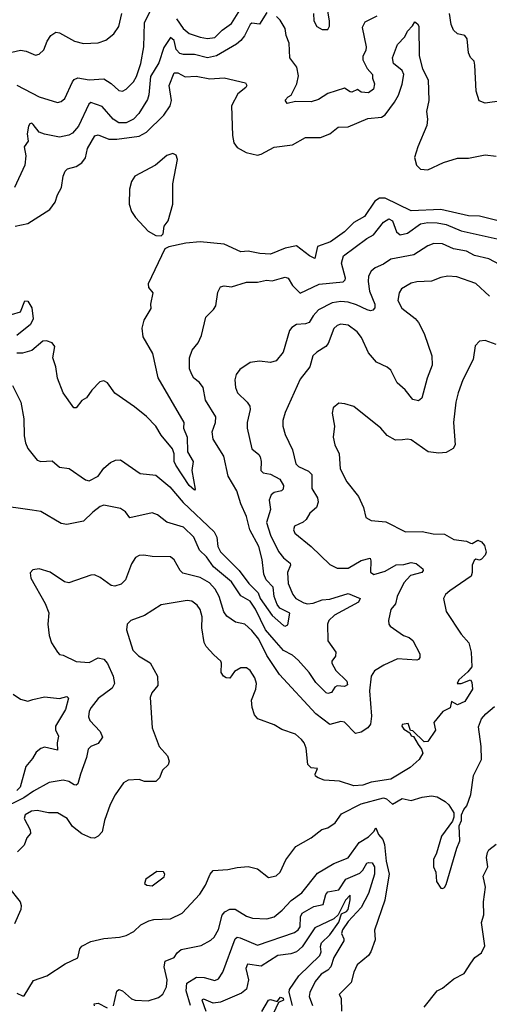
# Model space of a CAD drawing. Extents: x 1552033 to 1694788, y 811965 to 917215.
# Tile 444 of 632: x 1659850 to 1662388, y 864752 to 870071. Entities that reach past the tile are written whole.
import ezdxf

# ---------------------------------------------------------------- set-up
doc = ezdxf.new("R2010")
doc.units = 0

msp = doc.modelspace()

# ---------------------------------------------------------------- linework, layer by layer
at = {"layer": '0CON20XD'}
for points in [[(1660697.7, 870075), (1660733.1, 870023.1), (1660765, 869997.2), (1660825, 869977.5), (1660865, 869968.9), (1660905, 869974.1), (1660943.8, 870015), (1660995, 870051.2), (1661065.8, 870165)], [(1659785, 869891.1), (1659855, 869906.7), (1659885, 869901.1), (1659935, 869880), (1659955, 869884), (1659981.1, 869908.9), (1659998.5, 869955), (1660018.1, 869985), (1660045, 870003.1), (1660065, 869999.4), (1660146.2, 869955), (1660195, 869942.7), (1660273.4, 869946.6), (1660315, 869960), (1660358.6, 869995), (1660385, 870034), (1660402, 870105)], [(1661185, 870109.6), (1661145, 870046.7), (1661105, 870051.8), (1661095, 870045.4), (1661064.3, 869984.3), (1661045, 869957.9), (1661020.8, 869939.2), (1660913.8, 869876.2), (1660865, 869864.7), (1660793.9, 869883.9), (1660735, 869883.6), (1660715, 869889.2), (1660695, 869910.4), (1660685, 869958.8), (1660665, 869975.4), (1660628.4, 869921.6), (1660601.6, 869838.4), (1660557.6, 869765), (1660548.4, 869665), (1660540.4, 869639.6), (1660494.6, 869565), (1660465, 869534), (1660425, 869514.3), (1660385, 869514.7), (1660354.5, 869534.5), (1660295, 869601.5), (1660235, 869623.1), (1660223.5, 869615), (1660168.4, 869495), (1660135, 869458.8), (1660115, 869447.9), (1660065, 869437.1), (1659983.5, 869453.5), (1659955, 869462.8), (1659923.8, 869505), (1659915, 869512.2), (1659905, 869509.1), (1659897, 869495), (1659890.8, 869455), (1659896.4, 869415), (1659874.5, 869385), (1659882.7, 869335), (1659877.3, 869285), (1659822.5, 869165)], [(1659835, 869718.1), (1659955, 869654.6), (1660055, 869623.1), (1660075, 869629.4), (1660094.6, 869645.4), (1660134.6, 869735.4), (1660145, 869748.6), (1660163.7, 869756.3), (1660225, 869745.9), (1660305, 869752.2), (1660345, 869727.1), (1660385, 869689.4), (1660405, 869684.3), (1660425, 869695.6), (1660465, 869735.7), (1660481.1, 869765), (1660504.6, 869835), (1660520, 869925), (1660525.3, 870055), (1660559.5, 870125)], [(1661438.1, 870105), (1661439.2, 870065), (1661455, 870034), (1661485, 870018), (1661515, 870017.5), (1661524, 870036), (1661524.4, 870065), (1661511.1, 870138.9)], [(1662455, 869632.5), (1662365, 869620), (1662333.2, 869633.2), (1662315.8, 869685.8), (1662310, 869825), (1662305, 869847.5), (1662285, 869867.5), (1662275, 869892.5), (1662268.2, 869968.2), (1662256, 869986), (1662215, 869995.4), (1662193.8, 870015), (1662182.2, 870045), (1662172.5, 870105)], [(1659825, 868955.6), (1659895, 868970), (1660013.1, 869045), (1660041.5, 869085), (1660054.4, 869125), (1660076.2, 869163.8), (1660084.6, 869225), (1660095, 869252), (1660108.8, 869265), (1660155, 869277.9), (1660185, 869298.2), (1660204.8, 869325.2), (1660217.3, 869375), (1660256.9, 869443.1), (1660275, 869448.2), (1660331.2, 869425), (1660375.2, 869425.2), (1660495, 869442.4), (1660535, 869463.8), (1660628.4, 869555), (1660663.1, 869605), (1660670.5, 869635), (1660657.7, 869715), (1660685, 869784.2), (1660705, 869783.5), (1660745, 869762.5), (1660803.3, 869766.7), (1660877.8, 869752.2), (1660955, 869756.2), (1661070.6, 869730.6), (1661076.8, 869715), (1661072.7, 869705), (1661028.9, 869671.1), (1660995.3, 869605), (1660999.2, 869445), (1661008, 869405), (1661025, 869381.4), (1661073.9, 869353.9), (1661135, 869340), (1661155, 869344.2), (1661225, 869382), (1661325, 869394.3), (1661395, 869434.2), (1661475, 869435.2), (1661525, 869454.7), (1661570.2, 869489.8), (1661625, 869491.8), (1661731.9, 869538.1), (1661805.1, 869544.8), (1661825, 869557.1), (1661875.2, 869625), (1661897.2, 869662.8), (1661916.9, 869723.1), (1661925.2, 869775.2), (1661917.1, 869797.1), (1661869.4, 869835), (1661864.8, 869865.2), (1661892.1, 869937.9), (1661931.1, 869978.9), (1661945, 870009.2), (1661972.8, 870037.2), (1661985, 870060), (1661999.5, 870049.5), (1662005.9, 870035.9), (1662009.4, 869875), (1662026, 869805), (1662056.8, 869746.8), (1662060, 869635), (1662048.9, 869575), (1662053.6, 869533.6), (1662049.8, 869500.2), (1662001.4, 869385), (1661983.7, 869326.3), (1661994.4, 869285), (1662015, 869264.4), (1662055, 869260), (1662140.1, 869299.9), (1662215, 869323.6), (1662275, 869322.7), (1662365, 869341.2), (1662425.4, 869334.6)], [(1661780, 870090), (1661715, 870058.6), (1661701.2, 870028.8), (1661722.1, 869925), (1661720, 869905), (1661705, 869873.3), (1661704.6, 869855), (1661728.2, 869808.2), (1661756.2, 869775), (1661756.2, 869755), (1661767.5, 869725), (1661762, 869695), (1661735, 869676), (1661695, 869680), (1661675, 869693.3), (1661645, 869680), (1661635, 869681.2), (1661605, 869701.2), (1661515, 869672.2), (1661465, 869640.6), (1661425, 869627.1), (1661341.2, 869628.8), (1661295, 869617.5), (1661284.1, 869635.9), (1661300, 869655), (1661317, 869663), (1661347.5, 869725), (1661357, 869767), (1661346.9, 869815), (1661310.6, 869865), (1661306.8, 869945), (1661290, 869985), (1661283.6, 870023.6), (1661257.7, 870067.7), (1661238.3, 870088.3)], [(1660615, 868903.8), (1660625.8, 868914.2), (1660630, 868955), (1660651.5, 868985), (1660677.4, 869075), (1660678.3, 869185), (1660702.9, 869315), (1660695, 869340), (1660678.1, 869348.1), (1660645, 869337.1), (1660584.2, 869285.8), (1660472.2, 869225), (1660453.5, 869196.5), (1660443.5, 869155), (1660441.1, 869075), (1660454.6, 869035), (1660475, 869001.9), (1660545, 868928), (1660585.9, 868905.9), (1660615, 868903.8)], [(1662465, 868978), (1662335, 869008.8), (1662275, 869012), (1662125, 869046.6), (1661965, 869038.3), (1661825, 869106.5), (1661795, 869107.5), (1661769.6, 869090.4), (1661713, 869007), (1661656, 868975), (1661605.4, 868925), (1661529, 868871), (1661458.5, 868845), (1661445, 868780.6), (1661415.6, 868795), (1661345, 868848.9), (1661285, 868837.4), (1661205, 868804.2), (1661148, 868808), (1661085, 868821.5), (1661045, 868816.9), (1660955, 868858.1), (1660825, 868870.9), (1660747, 868863), (1660655.9, 868844.1), (1660635, 868833.3), (1660543.8, 868645), (1660546.2, 868625), (1660568.8, 868595), (1660556.9, 868535), (1660558.6, 868511.4), (1660521.5, 868448.5), (1660509.2, 868405), (1660515, 868358), (1660567.9, 868267.9), (1660596.2, 868136.2), (1660736.2, 867895), (1660734.3, 867864.3), (1660755.3, 867815), (1660756.3, 867736.3), (1660787.5, 867685), (1660780, 867635), (1660797.5, 867535), (1660795, 867530), (1660765, 867554), (1660693.2, 867665), (1660684.7, 867685), (1660684.5, 867725), (1660675, 867752.5), (1660615, 867826.2), (1660585.2, 867875.2), (1660535, 867926.9), (1660469.9, 867979.9), (1660363.8, 868053.8), (1660325, 868110), (1660305, 868120), (1660282.5, 868115), (1660239.7, 868070.3), (1660211.2, 868028.8), (1660185, 868013.3), (1660156.1, 867973.9), (1660143.3, 867975), (1660084.4, 868055), (1660053.5, 868135), (1660045.6, 868195.6), (1660029.2, 868245), (1660040.6, 868305), (1660026, 868325), (1659995, 868335.6), (1659975, 868334.4), (1659916.4, 868283.6), (1659865, 868269.2), (1659835, 868269.1)], [(1661264.6, 868675.4), (1661285, 868680.8), (1661301.2, 868675), (1661324.6, 868634.6), (1661365, 868594.4), (1661468.1, 868641.9), (1661598, 868655), (1661609.4, 868665), (1661610.9, 868675), (1661589.6, 868755), (1661599.6, 868795), (1661725, 868889.1), (1661761.7, 868908.3), (1661815, 868977.8), (1661845, 868994.5), (1661865, 868984.3), (1661885.5, 868925), (1661905, 868908.8), (1661945, 868918.2), (1662015, 868968.1), (1662055, 868976), (1662105, 868973.5), (1662155, 868964.8), (1662235, 868929.8), (1662495, 868872)], [(1662585, 868672.2), (1662385, 868778.7), (1662307.6, 868797.6), (1662265, 868820.9), (1662193.2, 868833.2), (1662135, 868860), (1662088.3, 868861.7), (1662055, 868849.5), (1661979.4, 868800.6), (1661855, 868776.8), (1661815, 868750), (1661770.2, 868729.8), (1661748.3, 868711.7), (1661734.1, 868685.9), (1661732.4, 868657.6), (1661739.4, 868605), (1661769.5, 868535), (1661768.6, 868515), (1661758.3, 868501.7), (1661745, 868498.1), (1661726.9, 868503.1), (1661670.8, 868530.8), (1661625, 868545.3), (1661585, 868547.9), (1661538.5, 868541.5), (1661465, 868503.8), (1661435, 868471.8), (1661413.3, 868435), (1661395, 868427.3), (1661345, 868424.5), (1661320.9, 868409.1), (1661307.8, 868392.2)], [(1662388, 868578), (1662315, 868646.5), (1662211.2, 868681.2), (1662163.9, 868686.1), (1662125, 868678.8), (1662075, 868658.9), (1661995, 868655.5), (1661965, 868647.5), (1661913, 868617), (1661900.4, 868595), (1661893.6, 868555), (1661915, 868512.9), (1661986.7, 868456.7), (1662004.3, 868435), (1662035, 868376.7), (1662077.5, 868255), (1662079.5, 868205), (1662052.1, 868135), (1662023, 868027), (1662005, 868012.5), (1661975, 868020), (1661932.2, 868072.2), (1661889.6, 868109.6), (1661855, 868177.5), (1661835, 868194.2), (1661778.3, 868221.7), (1661735, 868272), (1661696.2, 868355), (1661674.4, 868385), (1661625, 868421.2), (1661585, 868427.1), (1661565, 868419.1), (1661548, 868402), (1661517.3, 868322.7), (1661505, 868305.7), (1661455, 868275.5), (1661434.3, 868255), (1661418.1, 868195), (1661365, 868130), (1661285, 867948.8), (1661272.7, 867905), (1661271.5, 867875), (1661285, 867830), (1661325, 867748), (1661342.4, 867672.4), (1661357, 867657), (1661411.3, 867631.3), (1661428.2, 867615), (1661428, 867538), (1661458.7, 867488.7), (1661463.1, 867465), (1661453.4, 867436.6), (1661418.1, 867405), (1661398.8, 867371.2), (1661382.5, 867357.5), (1661334.4, 867335), (1661329.4, 867315), (1661337.1, 867297.1), (1661425.7, 867225), (1661525, 867128.8), (1661565, 867108), (1661625, 867108.1), (1661695, 867149.7), (1661743, 867163), (1661747.9, 867147.9), (1661746.2, 867086.2), (1661763.6, 867073.6), (1661825, 867091.6), (1661885, 867126), (1661925, 867128.1), (1661965, 867139.6), (1661992.6, 867132.6), (1662029.2, 867105), (1662030.8, 867095), (1662022.5, 867085), (1661962.1, 867067.9), (1661925, 867028.1), (1661889.2, 866955), (1661880.8, 866915), (1661856, 866885), (1661842.2, 866825), (1661844.4, 866805), (1661852.5, 866795), (1661923.8, 866743.8), (1661955, 866733.1), (1661975, 866717.5), (1662011.4, 866645), (1662012, 866625), (1662005.6, 866614.4), (1661995, 866611.9), (1661892.1, 866617.9), (1661817.5, 866585), (1661767.3, 866552.7), (1661749.6, 866525), (1661740.8, 866445), (1661751.8, 866308.2), (1661744.8, 866265), (1661730.8, 866245), (1661695, 866222.7), (1661665.4, 866215.4), (1661605, 866275.4), (1661585, 866278.9), (1661525, 866262.7), (1661450.8, 866320.8), (1661254.2, 866534.2), (1661186.3, 866636.3), (1661141.9, 866725), (1661105, 866770.7), (1661066.9, 866805), (1661016.3, 866816.3), (1660968.9, 866848.9), (1660952.7, 866872.7), (1660927.8, 866955), (1660906.9, 866995), (1660875, 867028.1), (1660825, 867058.1), (1660731.4, 867081.4), (1660717.9, 867095), (1660685, 867154), (1660665, 867169.2), (1660565, 867170.4), (1660520.9, 867179.1), (1660495, 867177.1), (1660475, 867165.8), (1660455, 867131.2), (1660422.5, 867045), (1660398.3, 867021.7), (1660365, 867011.2), (1660345, 867014), (1660285, 867058), (1660255, 867072), (1660235, 867070.8), (1660115, 867028.8), (1660092.5, 867035), (1660015, 867085.8), (1659955, 867103.8), (1659921.7, 867098.3), (1659906.7, 867083.3), (1659910, 867055), (1659987.9, 866917.9), (1660007.4, 866867.4), (1660001.4, 866805), (1660008.6, 866745), (1660022, 866705), (1660053.9, 866653.9), (1660065, 866642.5), (1660085, 866638.8), (1660155, 866604), (1660225, 866598), (1660273.6, 866623.6), (1660305, 866616), (1660325, 866594), (1660355.5, 866525), (1660361.9, 866485), (1660350.5, 866459.5), (1660275, 866403.5), (1660235.5, 866355), (1660226.2, 866335), (1660222.7, 866305), (1660228.5, 866285), (1660284.5, 866225), (1660297.1, 866195), (1660275, 866161.4), (1660235, 866144.5), (1660219.8, 866130.2), (1660211.8, 866085), (1660177.9, 865995), (1660165, 865942.5), (1660155, 865935.5), (1660145, 865937.1), (1660115, 865955.5), (1660085, 865963.5), (1660009.2, 865950.8), (1659925, 865904.2), (1659872.7, 865867.3), (1659744.4, 865805)], [(1659812, 868095), (1659855.6, 868005), (1659872.2, 867915), (1659873.7, 867823.7), (1659881.1, 867785), (1659894.4, 867755), (1659945, 867691.4), (1659965, 867684.3), (1660025, 867688.6), (1660065, 867654.3), (1660117.2, 867647.2), (1660205, 867585.5), (1660225, 867579.6), (1660275, 867604.6), (1660305, 867647.8), (1660340.5, 867679.5), (1660368.5, 867691.5), (1660395, 867693.3), (1660500.2, 867620.2), (1660585, 867611.2), (1660661.7, 867548.3), (1660733.2, 867463.2), (1660900.5, 867305), (1660914.4, 867275), (1660921.4, 867225), (1660935.7, 867195.7), (1661036.3, 867096.3), (1661087.6, 867025), (1661138.1, 866975), (1661149.5, 866945), (1661215, 866852.9), (1661275, 866798.5), (1661285, 866795.6), (1661298.5, 866801.5), (1661310, 866865), (1661255, 866892.1), (1661241.4, 866911.4), (1661225.2, 866955), (1661219.3, 867005), (1661182.5, 867045), (1661169.1, 867075), (1661161, 867155), (1661142.8, 867225), (1661093.3, 867315), (1661075, 867388), (1661045.3, 867455.2), (1661023.3, 867525), (1660976.2, 867605), (1660953, 867713), (1660896.2, 867805), (1660890.4, 867845), (1660908.5, 867895), (1660909.6, 867925), (1660853.5, 868015), (1660841.9, 868085), (1660821.4, 868111.4), (1660791.4, 868135), (1660779.4, 868155), (1660767.5, 868185), (1660767.8, 868245), (1660782.5, 868285), (1660814, 868325), (1660832.5, 868365), (1660855.8, 868464.2), (1660898, 868505), (1660910.6, 868525), (1660920.9, 868599.1), (1660935, 868628.8), (1660955, 868634), (1660995, 868628), (1661075, 868654), (1661135, 868653.3), (1661184.2, 868664.2), (1661215, 868660.6), (1661264.6, 868675.4)], [(1659805, 868478.8), (1659855, 868492.5), (1659878.3, 868551.7), (1659895, 868550), (1659916.2, 868515), (1659922.5, 868455), (1659908, 868425), (1659835, 868364.5)], [(1661307.8, 868392.2), (1661274, 868275), (1661235, 868228.8), (1661205, 868220), (1661145, 868226.7), (1661095, 868220), (1661038.9, 868181.1), (1661020, 868155), (1661012.5, 868125), (1661015.6, 868085), (1661027.1, 868055), (1661079.2, 868005), (1661093.6, 867983.6), (1661095.6, 867965), (1661079.4, 867895), (1661079.2, 867865), (1661105, 867753.3), (1661142.7, 867722.7), (1661149.5, 867709.5), (1661155.6, 867684.4), (1661153.3, 867635), (1661165, 867623.8), (1661205, 867615.8), (1661255, 867588.8), (1661276, 867555), (1661274.5, 867535), (1661265, 867525.5), (1661225, 867517.5), (1661209.5, 867505), (1661197.8, 867475), (1661204.6, 867425), (1661184.1, 867355), (1661205.8, 867285.8), (1661248.4, 867198.4), (1661274.8, 867164.8), (1661310.9, 867135), (1661313.1, 867125), (1661297.3, 867085), (1661300, 867025), (1661326, 866965), (1661342.7, 866945), (1661385, 866920.2), (1661405, 866915.7), (1661435, 866919.6), (1661485, 866937.5), (1661525, 866940.3), (1661625, 866971.1), (1661690, 866945), (1661681.1, 866925), (1661550.9, 866855), (1661520.6, 866825), (1661512.9, 866805), (1661515.7, 866715), (1661559.1, 866655), (1661557.3, 866632.7), (1661537.5, 866605), (1661537.1, 866595), (1661559.1, 866555), (1661618, 866498), (1661622.1, 866477.9), (1661605, 866468.9), (1661565, 866471.9), (1661552.8, 866465), (1661535, 866435.7), (1661515, 866431.2), (1661505.5, 866435.5), (1661449.6, 866489.6), (1661413.4, 866545), (1661355, 866612), (1661325, 866638.2), (1661275, 866663.8), (1661225, 866720.7), (1661178.3, 866775), (1661125, 866885.9), (1661095, 866930), (1661045, 866958.8), (1660994.7, 867035), (1660897.4, 867115), (1660858.7, 867168.7), (1660820.8, 867205), (1660791.8, 867275), (1660735, 867329.3), (1660645, 867357.5), (1660595.4, 867395.4), (1660565, 867407.1), (1660445, 867379.2), (1660421.9, 867411.9), (1660395, 867430.8), (1660305, 867448.1), (1660285, 867441.9), (1660245, 867411.1), (1660195, 867361.9), (1660105, 867344.4), (1660075, 867349.4), (1659965, 867414.2), (1659917.7, 867422.3), (1659725, 867448.8)], [(1662425, 868315.8), (1662365, 868338), (1662335, 868333.8), (1662311.2, 868308.8), (1662300.8, 868235), (1662243.7, 868126.3), (1662218.5, 868055), (1662206.9, 868005), (1662194.5, 867895), (1662202.5, 867775), (1662192.5, 867755), (1662155, 867732.2), (1662115, 867729.4), (1662057, 867737), (1661965, 867801.4), (1661945, 867805.6), (1661918.7, 867801.3), (1661880.3, 867800.3), (1661835.6, 867825.6), (1661801.2, 867865), (1661655, 867981.2), (1661606.1, 867996.1), (1661575, 867998.8), (1661544, 867975), (1661538, 867945), (1661550.8, 867875), (1661544.2, 867815), (1661553.1, 867775), (1661576.7, 867725), (1661582.1, 867645), (1661618.5, 867575), (1661681.5, 867495), (1661706.9, 867435), (1661721.2, 867381.2), (1661750, 867365), (1661828.5, 867358.5), (1661934.4, 867304.4), (1662025.5, 867305.5), (1662085, 867292.9), (1662145, 867291.5), (1662195, 867262.7), (1662264.6, 867254.6), (1662285, 867242.5), (1662295, 867241.2), (1662325, 867258.6), (1662345, 867250.8), (1662361.1, 867231.1)], [(1662361.1, 867231.1), (1662370, 867195), (1662365, 867177.5), (1662345, 867156), (1662335, 867152), (1662315, 867156.7), (1662305, 867150), (1662294.3, 867125), (1662295.6, 867085), (1662289.2, 867065), (1662175, 866986), (1662150.8, 866965), (1662140, 866945), (1662155, 866873.8), (1662235, 866752), (1662277.5, 866705), (1662290, 866655), (1662292.7, 866575), (1662272.1, 866547.9), (1662222.9, 866505), (1662213.3, 866485), (1662235, 866484.4), (1662285.6, 866505.6), (1662292.5, 866492.5), (1662295.8, 866454.2), (1662255, 866387.5), (1662215, 866370), (1662183, 866387), (1662176.4, 866353.6), (1662136.1, 866333.9), (1662087.5, 866275), (1662097.5, 866232.5), (1662055, 866172.5), (1662035, 866170), (1661975, 866230), (1661961.7, 866231.7), (1661948.3, 866268.3), (1661917, 866263), (1661914.2, 866255), (1661925, 866237.5), (1661958.3, 866218.3), (1661965, 866202.5), (1661978.3, 866198.3), (1662003.3, 866155), (1662020.7, 866130.7), (1662028, 866108), (1662009.4, 866075), (1661959.4, 866030.6), (1661855, 865969.1), (1661748.3, 865951.7), (1661705, 865936), (1661655, 865932), (1661577.9, 865957.9), (1661495, 865962.9), (1661462.5, 865975), (1661447.5, 865985), (1661446.2, 865995), (1661460, 866025), (1661425, 866030), (1661407, 866047), (1661398.6, 866135), (1661387.1, 866165), (1661372.7, 866182.7), (1661340.6, 866210.6), (1661266.4, 866236.4), (1661225, 866262.1), (1661136.7, 866295), (1661119.2, 866315), (1661105.6, 866355), (1661102.2, 866395), (1661126.8, 866455), (1661130, 866485), (1661121.4, 866515), (1661094.6, 866554.6), (1661075, 866569.4), (1661045, 866568.9), (1661010.3, 866549.7), (1660986, 866514), (1660965, 866516.2), (1660951.2, 866525), (1660938, 866545), (1660940.8, 866595), (1660936, 866605), (1660899.2, 866639.2), (1660856.9, 866685), (1660846.9, 866706.9), (1660834.7, 866785), (1660835.3, 866845.3), (1660825.7, 866885.7), (1660808.7, 866908.7), (1660779.8, 866929.8), (1660755, 866932.7), (1660615, 866910.6), (1660525, 866852.2), (1660451.2, 866825), (1660430.8, 866805), (1660427.5, 866775), (1660460.8, 866665), (1660492, 866635), (1660555.9, 866595.9), (1660595.5, 866525), (1660596.9, 866475), (1660564.4, 866435), (1660555, 866410), (1660565.8, 866245), (1660604.4, 866145), (1660648.6, 866095), (1660657.1, 866065), (1660652, 866045), (1660622.3, 866017.7), (1660606, 865975), (1660585, 865956.2), (1660525, 865955.8), (1660495.7, 865965.7), (1660436.8, 865963.2), (1660411.7, 865948.3), (1660366.1, 865883.9), (1660338.1, 865831.9), (1660307.5, 865745), (1660295.5, 865684.5), (1660275, 865661.2), (1660255, 865650), (1660235, 865650.8), (1660185, 865673.1), (1660135, 865712.9), (1660107.5, 865755), (1660055, 865785.7), (1660005, 865787.1), (1659945, 865799.3), (1659914.2, 865795), (1659880, 865775), (1659873.8, 865755), (1659906.5, 865695), (1659908.6, 865675), (1659888.1, 865651.9), (1659875, 865611.9), (1659837.5, 865575)], [(1659815, 866427.8), (1659855, 866401.1), (1659895, 866390), (1659921.2, 866398.8), (1659985, 866412.5), (1660065, 866404.6), (1660104.3, 866414.3), (1660113.1, 866405), (1660097.7, 866345), (1660043.5, 866255), (1660043.3, 866235), (1660060.4, 866200.4), (1660052.3, 866165), (1660054.2, 866125.8), (1659985, 866140.7), (1659965, 866134.6), (1659939.4, 866115), (1659920, 866080), (1659883.5, 866036.5), (1659852.1, 865925), (1659835, 865907.2)], [(1659835, 864811.4), (1659865, 864796.9), (1659875, 864798.6), (1659925, 864880), (1659997.5, 864905), (1660095, 864970), (1660165, 865003.8), (1660175, 865052.5), (1660185, 865065.8), (1660235, 865090.7), (1660305, 865107.8), (1660390, 865115), (1660425.5, 865124.5), (1660466, 865145), (1660505, 865182.2), (1660547.6, 865202.4), (1660575, 865209.4), (1660665.4, 865214.6), (1660728.8, 865245), (1660822.6, 865347.4), (1660854.4, 865395), (1660878.9, 865455), (1660895, 865475.5), (1660975, 865480), (1661025, 865491.9), (1661085, 865496.7), (1661134.5, 865484.5), (1661195, 865436.2), (1661235, 865445.8), (1661257.1, 865465), (1661287.6, 865532.4), (1661342.9, 865605), (1661425, 865650.8), (1661483.4, 865696.6), (1661515, 865705.8), (1661555, 865732.5), (1661588.9, 865781.1), (1661695, 865834.6), (1661815, 865867.5), (1661832.3, 865862.3), (1661865, 865833.3), (1661916.8, 865863.2), (1661965, 865853.1), (1662025, 865871.8), (1662075, 865877.9), (1662105, 865873.3), (1662148.5, 865848.5), (1662168.8, 865828.8), (1662196.1, 865786.1), (1662196.4, 865763.6), (1662188.3, 865741.7), (1662129.7, 865660.3), (1662102.1, 865567.9), (1662085.9, 865534.1), (1662085.8, 865495), (1662099.2, 865465), (1662102.5, 865415), (1662125, 865380), (1662135, 865377.5), (1662145, 865382.5), (1662155, 865400), (1662211.4, 865595), (1662228.6, 865635), (1662224.1, 865715.9), (1662237.5, 865745), (1662237.5, 865775), (1662250, 865805), (1662266.7, 865825), (1662288, 865885), (1662302.1, 865987.9), (1662345.7, 866075), (1662344, 866145), (1662329.5, 866250.5), (1662345.8, 866295), (1662368.2, 866321.8), (1662415, 866360.6)], [(1660356.9, 864743.1), (1660375, 864823.3), (1660385, 864832.9), (1660405, 864824.5), (1660455, 864782.1), (1660473.6, 864773.6), (1660545, 864770.8), (1660600.5, 864789.5), (1660623.2, 864806.8), (1660643.9, 864846.1), (1660646.7, 864885), (1660630.4, 864955), (1660635.7, 864984.3), (1660685, 865004.3), (1660700.5, 865029.5), (1660722.1, 865047.9), (1660830.5, 865070.5), (1660882, 865098), (1660900.5, 865115), (1660924.7, 865155.3), (1660945, 865234.2), (1660959.2, 865250.8), (1660985, 865265.8), (1661015, 865266.7), (1661075, 865227.3), (1661107.1, 865217.1), (1661185, 865213.1), (1661225, 865225.4), (1661269, 865261), (1661316.5, 865313.5), (1661375, 865354.6), (1661459.7, 865460.3), (1661546.9, 865513.1), (1661625, 865543.8), (1661683.7, 865626.3), (1661735, 865657.3), (1661762.9, 865685), (1661775, 865706.2), (1661788.8, 865668.8), (1661812.7, 865642.7), (1661821.3, 865615), (1661830.2, 865525), (1661846.9, 865455), (1661831, 865359), (1661822.9, 865315), (1661768, 865152), (1661770.3, 865099.7), (1661748.2, 865035), (1661734.5, 865015), (1661673.3, 864965), (1661655.5, 864925), (1661640.8, 864869.2), (1661577.1, 864805), (1661586.7, 864785), (1661589.6, 864715)], [(1662035, 864735.7), (1662105, 864824.5), (1662135, 864838.9), (1662195, 864890), (1662250.9, 864919.1), (1662287.1, 864975), (1662308.8, 865005), (1662345, 865030), (1662362.9, 865067.1), (1662345.4, 865194.6), (1662357.7, 865235), (1662355.9, 865305), (1662366.1, 865385), (1662354.3, 865445), (1662380, 865495), (1662372.6, 865545), (1662377.2, 865572.8), (1662385, 865586.4), (1662425, 865617.3)], [(1660565, 865392.4), (1660629.9, 865440.1), (1660634.6, 865455), (1660627.4, 865467.4), (1660591.1, 865468.9), (1660531.1, 865428.9), (1660524.9, 865404.9), (1660536.3, 865396.3), (1660565, 865392.4)], [(1661041, 865111), (1661135, 865072.4), (1661335, 865139.1), (1661355, 865154), (1661365, 865170.6), (1661367.2, 865225), (1661376.7, 865245), (1661439.6, 865280.4), (1661489.6, 865290.4), (1661503.4, 865345), (1661515, 865360.4), (1661575, 865370.7), (1661611.4, 865428.6), (1661688.8, 865461.2), (1661705, 865476.2), (1661725.8, 865514.2), (1661735, 865518.7), (1661755, 865515.4), (1661767, 865495), (1661767.2, 865455), (1661735, 865351.1), (1661694.3, 865275), (1661625, 865199.1), (1661594, 865155), (1661588.2, 865135), (1661602.3, 865105), (1661601.3, 865095), (1661546.7, 865005), (1661531.9, 864955), (1661515, 864936.4), (1661479.1, 864915), (1661446.1, 864875), (1661417.5, 864815), (1661414.6, 864795), (1661432.9, 864745)], [(1659789.4, 865385), (1659853.1, 865305), (1659858.5, 865285), (1659855.5, 865265), (1659822.6, 865187.4)], [(1661324.2, 864745), (1661306.7, 864815), (1661308.1, 864831.9), (1661357.8, 864905), (1661471.7, 865015), (1661479.3, 865035), (1661474.7, 865065), (1661481.7, 865085), (1661525, 865127.8), (1661575, 865195.8), (1661589.6, 865240.4), (1661615, 865253), (1661624.8, 865265), (1661635.8, 865315.8), (1661635, 865340.8), (1661610.8, 865315), (1661570.4, 865235), (1661546.7, 865213.3), (1661445.2, 865164.8), (1661376.9, 865063.1), (1661345, 865036.1), (1661315, 865024), (1661245, 865015.9), (1661155, 864957.7), (1661080.6, 864969.4), (1661072.4, 864945), (1661085.9, 864885), (1661075, 864834.4), (1661048.2, 864811.8), (1660935, 864763.1), (1660895, 864758.7), (1660845, 864779.7), (1660835, 864776.2), (1660855.4, 864715)], [(1660772.6, 864745), (1660750, 864825), (1660752.9, 864867.1), (1660805, 864898.9), (1660846.8, 864896.8), (1660905, 864881.1), (1660925, 864890), (1660947.5, 864925), (1661013.7, 865106.3), (1661025, 865114.7), (1661041, 865111)], [(1661157.7, 864712.3), (1661195, 864774.7), (1661205, 864777.7), (1661242.1, 864767.9), (1661259.7, 864790.3), (1661273.5, 864785), (1661275, 864774.2), (1661247.9, 864762.1), (1661205, 864669.3)], [(1660253.6, 864743.6), (1660252.5, 864755), (1660275, 864758.8), (1660322.5, 864732.5)]]:
    msp.add_lwpolyline(points, dxfattribs=at)

doc.saveas('drawing.dxf')
